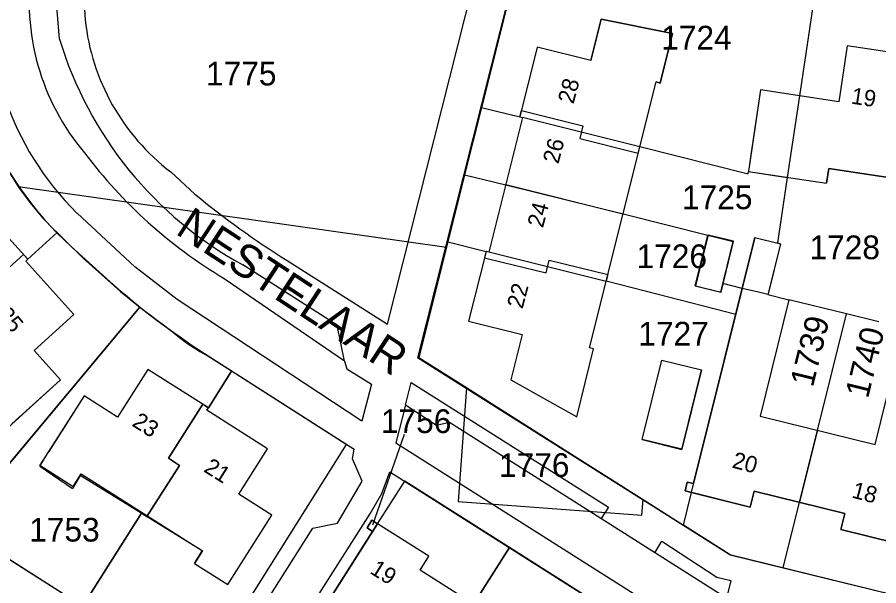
# Model space of a CAD drawing. Extents: x 148816 to 151297, y 399515 to 402500.
# Drawn here: x 149795.9 to 149861.3, y 400420.2 to 400463.3 of the extents above; entities that cross this region are included whole.
import ezdxf

# ---------------------------------------------------------------- set-up
doc = ezdxf.new("R2010")
doc.units = 0
for name, color, linetype in [('B01 Hoofdgebouw  [T] Norm', 7, 'Continuous'), ('B01 hoofgebouw', 7, 'Continuous'), ('B07 Tussenmuur  [D] Norm', 7, 'Continuous'), ('B07 Tussenmuur  [T] Norm', 7, 'Continuous'), ('G01 perceelsgrens', 7, 'Continuous'), ('T04 Haag heg  [D] Gem', 7, 'Continuous'), ('V00 Kant verharding algemeen  [T] Norm', 7, 'Continuous'), ('V00 Kant verharding algemeen secundair  [T] Gem', 7, 'Continuous'), ('Z01 perceelnummer', 7, 'Continuous'), ('Z02 Huisnummer  [Tekst] Norm', 7, 'Continuous'), ('Z06 straatnaam', 7, 'Continuous')]:
    doc.layers.add(name, color=color, linetype=linetype)

msp = doc.modelspace()

# ---------------------------------------------------------------- linework, layer by layer
at = {"layer": 'B01 Hoofdgebouw  [T] Norm'}
for points in [[(149830.177, 400440.26), (149834.24, 400439.245), (149833.373, 400435.804), (149838.385, 400432.976), (149839.66, 400438.151), (149839.349, 400438.228), (149844.409, 400458.425), (149844.719, 400458.347), (149845.654, 400462.102), (149840.232, 400463.188), (149839.48, 400460.167), (149839.452, 400460.054), (149835.386, 400461.066), (149834.067, 400455.768), (149834.28, 400455.715), (149831.713, 400445.504), (149831.5, 400445.557)], [(149850.303, 400446.323), (149848.37, 400446.799), (149847.418, 400442.934), (149849.351, 400442.458)], [(149843.359, 400431.265), (149844.86, 400437.301), (149847.868, 400436.553), (149846.367, 400430.517)], [(149805.807, 400436.594), (149803.501, 400432.965), (149800.969, 400434.574), (149797.622, 400429.307), (149800.146, 400427.703), (149800.757, 400428.665), (149809.969, 400422.811), (149809.358, 400421.849), (149811.896, 400420.248), (149815.235, 400425.509), (149812.723, 400427.11), (149814.894, 400430.551), (149810.293, 400433.483), (149810.411, 400433.669)]]:
    msp.add_lwpolyline(points, close=True, dxfattribs=at)
for points in [[(149897.551, 400455.383), (149892.152, 400456.188), (149891.518, 400451.935), (149885.702, 400452.802), (149886.298, 400456.843), (149880.898, 400457.656), (149880.931, 400457.874), (149875.54, 400458.68), (149874.904, 400454.427), (149869.079, 400455.298), (149869.684, 400459.34), (149864.289, 400460.148), (149864.322, 400460.369), (149858.923, 400461.163), (149858.289, 400456.918), (149852.355, 400457.824), (149851.429, 400451.624)], [(149851.429, 400451.624), (149857.357, 400450.73), (149857.525, 400451.853), (149868.273, 400450.243), (149868.105, 400449.12), (149870.992, 400448.701), (149870.791, 400447.317), (149895.911, 400443.565), (149896.28, 400446.048), (149901.523, 400445.277), (149901.357, 400444.149), (149907.17, 400443.281), (149907.338, 400444.408), (149918.125, 400442.804), (149917.957, 400441.677), (149923.772, 400440.798), (149923.942, 400441.926), (149934.745, 400440.299), (149934.575, 400439.171), (149937.58, 400438.726)], [(149788.021, 400436.783), (149784.2, 400440.999), (149785.237, 400441.939), (149783.229, 400444.155), (149787.838, 400448.332), (149789.853, 400446.109), (149793.037, 400448.995), (149796.703, 400444.961), (149796.54, 400444.813), (149800.208, 400440.762), (149797.184, 400438.024), (149799.191, 400435.808), (149794.566, 400431.619), (149792.559, 400433.835), (149793.397, 400434.594), (149789.839, 400438.522), (149788.021, 400436.783)], [(149867.061, 400422.306), (149858.449, 400424.431), (149858.748, 400425.642), (149851.869, 400427.344), (149851.566, 400426.133), (149846.611, 400427.355), (149846.78, 400428.034), (149847.265, 400427.913), (149851.912, 400446.621), (149853.856, 400446.136), (149852.9, 400442.272), (149854.499, 400441.876), (149852.32, 400433.034), (149861.045, 400430.884), (149863.224, 400439.726)], [(149810.411, 400433.669), (149805.807, 400436.594)], [(149811.896, 400420.248), (149815.235, 400425.509), (149812.723, 400427.11), (149814.894, 400430.551)], [(149833.548, 400416.855), (149826.489, 400421.334), (149827.159, 400422.389), (149823.259, 400424.866), (149814.579, 400411.188)]]:
    msp.add_lwpolyline(points, dxfattribs=at)
at = {"layer": 'B01 hoofgebouw'}
for points in [[(149839.452, 400460.054), (149840.232, 400463.188), (149845.654, 400462.102), (149844.719, 400458.347), (149844.409, 400458.425)], [(149897.551, 400455.383), (149892.152, 400456.188), (149891.518, 400451.935), (149885.702, 400452.802), (149886.298, 400456.843), (149880.898, 400457.656), (149880.931, 400457.874), (149875.54, 400458.68), (149874.904, 400454.427), (149869.079, 400455.298), (149869.684, 400459.34), (149864.289, 400460.148), (149864.322, 400460.369), (149858.923, 400461.163), (149858.289, 400456.918), (149852.355, 400457.824), (149851.616, 400452.879)], [(149839.452, 400460.054), (149835.386, 400461.066), (149834.067, 400455.768), (149834.28, 400455.715), (149831.713, 400445.504), (149831.5, 400445.557), (149830.177, 400440.26)], [(149830.177, 400440.26), (149834.24, 400439.245), (149833.373, 400435.804), (149838.385, 400432.976), (149839.66, 400438.151), (149839.349, 400438.228), (149844.409, 400458.425)], [(149851.616, 400452.879), (149851.425, 400451.625)], [(149851.425, 400451.625), (149857.357, 400450.73)], [(149868.105, 400449.12), (149868.273, 400450.243), (149857.525, 400451.853), (149857.357, 400450.73)], [(149795.485, 400432.451), (149799.191, 400435.808), (149797.184, 400438.024), (149800.208, 400440.762), (149796.54, 400444.813), (149796.703, 400444.961), (149793.037, 400448.995), (149789.853, 400446.109), (149787.838, 400448.332), (149784.133, 400444.974)], [(149847.384, 400442.933), (149848.345, 400446.798), (149850.281, 400446.317)], [(149847.384, 400442.933), (149849.321, 400442.452), (149850.281, 400446.317)], [(149851.912, 400446.621), (149850.963, 400442.747), (149848.303, 400432.086)], [(149851.912, 400446.621), (149853.856, 400446.136), (149852.9, 400442.272), (149854.499, 400441.876)], [(149831.5, 400445.557), (149830.177, 400440.26)], [(149854.499, 400441.876), (149852.32, 400433.034), (149861.045, 400430.884), (149863.224, 400439.726)], [(149843.348, 400431.255), (149844.859, 400437.296), (149847.87, 400436.547)], [(149809.358, 400421.849), (149811.896, 400420.248), (149815.235, 400425.509), (149812.723, 400427.11), (149814.894, 400430.551), (149810.293, 400433.483), (149810.411, 400433.669), (149805.807, 400436.594), (149803.501, 400432.965), (149800.969, 400434.574), (149798.287, 400430.354)], [(149843.348, 400431.255), (149846.36, 400430.503), (149847.87, 400436.547)], [(149848.303, 400432.086), (149847.265, 400427.913)], [(149797.607, 400429.24), (149798.287, 400430.354)], [(149797.607, 400429.24), (149800.085, 400427.552)], [(149809.358, 400421.849), (149809.953, 400422.817), (149800.68, 400428.52), (149800.085, 400427.552)], [(149847.265, 400427.913), (149846.78, 400428.034), (149846.611, 400427.355), (149847.096, 400427.234)], [(149847.096, 400427.234), (149851.566, 400426.133), (149851.869, 400427.344), (149858.748, 400425.645), (149858.449, 400424.431), (149867.061, 400422.306), (149867.361, 400423.514), (149874.243, 400421.836), (149873.943, 400420.623), (149882.553, 400418.493), (149882.844, 400419.689), (149889.748, 400418.001), (149889.444, 400416.788), (149898.023, 400414.639), (149898.324, 400415.789), (149902.748, 400414.646), (149903.226, 400420.501)], [(149822.884, 400424.275), (149822.462, 400424.543), (149822.837, 400425.134), (149823.259, 400424.866)], [(149893.092, 400380.54), (149889.203, 400383.008), (149888.523, 400381.956), (149881.462, 400386.44), (149882.134, 400387.498), (149874.659, 400392.238), (149873.99, 400391.182), (149867.993, 400394.981), (149868.671, 400396.052), (149861.196, 400400.794), (149860.526, 400399.738), (149854.531, 400403.541), (149855.201, 400404.597), (149847.703, 400409.354), (149847.033, 400408.299), (149841.038, 400412.103), (149841.708, 400413.158), (149834.218, 400417.91), (149833.548, 400416.855), (149826.489, 400421.334), (149827.159, 400422.389), (149823.259, 400424.866)], [(149822.884, 400424.275), (149814.579, 400411.188), (149817.678, 400409.222)]]:
    msp.add_lwpolyline(points, dxfattribs=at)
at = {"layer": 'B07 Tussenmuur  [D] Norm'}
for points in [[(149796.373, 400445.324), (149792.787, 400442.079), (149793.462, 400441.333), (149790.055, 400438.25)], [(149796.373, 400445.324), (149792.787, 400442.079), (149793.462, 400441.333), (149790.055, 400438.25)], [(149809.989, 400433.937), (149807.376, 400429.841), (149808.227, 400429.298), (149805.744, 400425.406)], [(149809.989, 400433.937), (149807.376, 400429.841), (149808.227, 400429.298), (149805.744, 400425.406)]]:
    msp.add_lwpolyline(points, dxfattribs=at)
at = {"layer": 'B07 Tussenmuur  [T] Norm'}
for p, q in [((149843.172, 400453.487), (149834.28, 400455.715)), ((149841.891, 400448.374), (149832.997, 400450.61)), ((149840.613, 400443.274), (149831.713, 400445.504)), ((149856.663, 400431.968), (149855.309, 400426.493))]:
    msp.add_line(p, q, dxfattribs=at)
at = {"layer": 'G01 perceelsgrens'}
for points in [[(149833.927, 400467.522), (149831.158, 400456.491)], [(149856.323, 400464.157), (149855.311, 400457.373), (149854.382, 400451.179)], [(149831.158, 400456.491), (149829.875, 400451.38)], [(149831.158, 400456.491), (149834.067, 400455.768), (149834.188, 400456.253)], [(149834.188, 400456.253), (149838.854, 400455.097), (149838.614, 400454.127), (149843.057, 400453.027)], [(149794.31, 400453.321), (149795.114, 400451.859), (149795.979, 400450.476)], [(149843.057, 400453.027), (149843.178, 400453.512), (149851.398, 400451.447), (149851.425, 400451.625), (149854.382, 400451.179)], [(149829.875, 400451.38), (149828.594, 400446.28)], [(149829.875, 400451.38), (149832.995, 400450.605), (149841.902, 400448.419), (149848.345, 400446.798), (149850.281, 400446.317), (149849.484, 400443.109)], [(149854.382, 400451.179), (149853.633, 400446.192), (149853.856, 400446.136), (149852.915, 400442.333)], [(149795.979, 400450.476), (149828.493, 400445.878)], [(149795.979, 400450.476), (149795.999, 400450.445), (149796.892, 400449.24), (149797.84, 400448.079), (149798.677, 400447.214), (149798.921, 400446.977)], [(149796.373, 400445.324), (149796.703, 400444.961), (149798.921, 400446.977)], [(149798.921, 400446.977), (149799.542, 400446.377), (149800.902, 400445.045), (149802.324, 400443.779), (149803.743, 400442.513), (149805.216, 400441.311)], [(149828.594, 400446.28), (149828.493, 400445.878)], [(149828.594, 400446.28), (149831.5, 400445.557), (149831.379, 400445.072)], [(149828.493, 400445.878), (149826.391, 400437.504)], [(149790.055, 400438.25), (149793.462, 400441.333), (149792.787, 400442.079), (149796.373, 400445.324)], [(149831.379, 400445.072), (149832.716, 400444.745)], [(149836.134, 400444.247), (149836.294, 400444.9), (149840.748, 400443.81)], [(149832.716, 400444.745), (149836.056, 400443.927), (149836.134, 400444.247)], [(149840.691, 400443.584), (149840.624, 400443.316), (149844.581, 400442.295)], [(149840.748, 400443.81), (149840.691, 400443.584)], [(149850.963, 400442.747), (149849.484, 400443.109)], [(149844.581, 400442.295), (149850.472, 400440.777)], [(149850.472, 400440.777), (149850.93, 400442.615)], [(149850.963, 400442.747), (149850.93, 400442.615)], [(149852.189, 400442.446), (149850.963, 400442.747)], [(149852.9, 400442.272), (149852.189, 400442.446)], [(149852.915, 400442.333), (149852.9, 400442.272)], [(149852.9, 400442.272), (149854.499, 400441.876)], [(149858.874, 400440.799), (149854.499, 400441.876)], [(149791.524, 400424.935), (149805.216, 400441.311)], [(149805.216, 400441.311), (149806.415, 400440.379), (149807.643, 400439.484)], [(149846.489, 400424.76), (149847.096, 400427.234), (149848.303, 400432.086), (149850.472, 400440.777)], [(149854.058, 400421.52), (149855.308, 400426.495), (149856.683, 400431.959), (149858.874, 400440.799)], [(149861.34, 400440.192), (149858.874, 400440.799)], [(149812.176, 400436.447), (149810.104, 400437.77)], [(149826.391, 400437.504), (149830.016, 400435.204)], [(149809.989, 400433.937), (149810.411, 400433.669), (149812.176, 400436.447)], [(149820.88, 400430.888), (149812.176, 400436.447)], [(149830.016, 400435.204), (149829.374, 400426.562), (149843.339, 400425.528), (149843.426, 400426.701)], [(149830.016, 400435.204), (149837.724, 400430.317)], [(149805.744, 400425.406), (149808.227, 400429.298), (149807.376, 400429.841), (149809.989, 400433.937)], [(149820.88, 400430.888), (149809.662, 400413.032)], [(149837.724, 400430.317), (149843.426, 400426.701)], [(149823.259, 400424.866), (149825.327, 400428.1)], [(149833.28, 400423.059), (149825.327, 400428.1)], [(149843.426, 400426.701), (149846.489, 400424.76)], [(149800.942, 400418.692), (149805.327, 400425.662), (149805.744, 400425.406)], [(149822.837, 400425.134), (149822.462, 400424.543), (149822.884, 400424.275)], [(149823.259, 400424.866), (149822.837, 400425.134)], [(149822.884, 400424.275), (149823.259, 400424.866)], [(149850.044, 400422.509), (149846.489, 400424.76)], [(149792.572, 400423.889), (149799.941, 400419.208)], [(149814.579, 400411.188), (149822.884, 400424.275)], [(149822.552, 400406.153), (149827.162, 400413.446), (149830.546, 400418.76), (149833.28, 400423.059)], [(149840.02, 400418.785), (149833.28, 400423.059)], [(149850.044, 400422.509), (149854.058, 400421.52)], [(149854.058, 400421.52), (149861.828, 400419.606)]]:
    msp.add_lwpolyline(points, dxfattribs=at)
msp.add_arc((149817.182, 400450.557), 14.615, 229.2552, 241.03309, dxfattribs=at)
at = {"layer": 'T04 Haag heg  [D] Gem'}
for p, q in [((149798.921, 400446.977), (149796.703, 400444.961)), ((149805.216, 400441.311), (149791.524, 400424.935)), ((149812.176, 400436.447), (149810.411, 400433.669)), ((149820.88, 400430.888), (149809.662, 400413.032)), ((149784.975, 400428.714), (149806.504, 400415.047)), ((149805.327, 400425.662), (149800.942, 400418.692)), ((149833.28, 400423.059), (149830.55, 400418.757))]:
    msp.add_line(p, q, dxfattribs=at)
at = {"layer": 'V00 Kant verharding algemeen  [T] Norm'}
for points in [[(149816.39, 400444.858), (149824.028, 400440.019), (149831.127, 400468.219), (149804.699, 400472.101), (149804.202, 400468.845), (149800.827, 400469.343), (149801.197, 400472.293)], [(149799.229, 400467.864), (149800.873, 400466.209), (149801.059, 400463.133)], [(149833.931, 400467.803), (149826.307, 400437.475)], [(149799.107, 400461.678), (149798.812, 400465.418), (149797.017, 400467.205)], [(149807.559, 400451.595), (149809.393, 400449.907)], [(149820.75, 400437.226), (149820.935, 400436.62), (149822.806, 400435.456), (149822.072, 400432.659), (149808.047, 400441.91), (149804.829, 400444.376), (149800.437, 400448.455)], [(149800.005, 400445.924), (149802.949, 400443.24)], [(149820.75, 400437.226), (149820.197, 400439.949), (149813.031, 400444.528)], [(149810.13, 400437.788), (149821.491, 400430.522)], [(149901.93, 400409.643), (149873.074, 400416.841), (149850.003, 400422.511), (149826.307, 400437.475)], [(149825.378, 400433.87), (149825.812, 400435.6), (149840.794, 400426.136), (149840.238, 400425.254)], [(149856.769, 400417.378), (149857.121, 400418.834), (149865.441, 400416.773), (149865.11, 400415.361), (149850.108, 400418.992), (149828.731, 400432.555), (149827.74, 400432.322), (149825.381, 400433.861), (149824.658, 400431.018), (149858.973, 400409.258)], [(149797.103, 400391.026), (149797.636, 400391.815), (149799.522, 400392.275), (149801.561, 400395.469), (149801.157, 400397.389), (149818.358, 400424.539), (149820.22, 400424.903), (149822.092, 400428.097), (149821.366, 400429.806), (149821.491, 400430.522)], [(149799.713, 400389.358), (149810.451, 400406.341), (149810.056, 400408.208), (149812.056, 400411.379), (149813.908, 400411.805), (149822.735, 400425.663), (149823.59, 400427.165), (149824.186, 400428.818), (149895.152, 400383.802)], [(149844.312, 400422.664), (149844.854, 400423.55), (149849.033, 400420.793), (149850.098, 400420.563), (149849.756, 400419.215)]]:
    msp.add_lwpolyline(points, dxfattribs=at)
for centre, radius, start, end in [((149816.356, 400464.545), 22.635, 172.22339, 225.30576), ((149816.937, 400464.751), 25.321, 175.00746, 228.03343), ((149817.703, 400464.91), 16.739, 186.09267, 232.69731), ((149827.057, 400470.143), 29.204, 196.84982, 241.29613), ((149852.355, 400502.072), 67.579, 230.52575, 237.8462), ((149844.492, 400490.503), 62.925, 228.685, 236.90159)]:
    msp.add_arc(centre, radius, start, end, dxfattribs=at)
at = {"layer": 'V00 Kant verharding algemeen secundair  [T] Gem'}
msp.add_lwpolyline([(149811.618, 400443.501), (149820.763, 400437.234)], dxfattribs=at)
for centre, radius, start, end in [((149814.47, 400464.482), 17.664, 171.11408, 220.35719), ((149830.71, 400475.366), 37.154, 216.92986, 239.07901)]:
    msp.add_arc(centre, radius, start, end, dxfattribs=at)
at = {"layer": 'Z01 perceelnummer'}
msp.add_lwpolyline([(149825.271, 400431.655), (149822.875, 400424.765)], dxfattribs=at)

# ---------------------------------------------------------------- texts
for s, p in [('1724', (149844.802, 400460.891)), ('1775', (149810.232, 400458.162)), ('1725', (149846.38, 400448.761)), ('1728', (149856.062, 400444.963)), ('1726', (149842.928, 400444.284)), ('1727', (149843.062, 400438.401)), ('1756', (149823.516, 400431.755)), ('1776', (149832.482, 400428.419)), ('1753', (149796.804, 400423.511))]:
    msp.add_text(s, height=1.8, dxfattribs=at).set_placement(p)
for s, rotation, p in [('1739', 76.23005, (149856.323, 400435.178)), ('1740', 76.27247, (149860.506, 400434.324))]:
    msp.add_text(s, height=1.8, rotation=rotation, dxfattribs=at).set_placement(p)
at = {"layer": 'Z02 Huisnummer  [Tekst] Norm'}
for s, rotation, p in [('28', 75.19709, (149838.141, 400456.7)), ('19', 351.45658, (149859.181, 400456.786)), ('26', 75.19709, (149836.993, 400452.15)), ('24', 75.19709, (149835.82, 400447.289)), ('22', 75.19709, (149834.272, 400441.136)), ('25', 310.05212, (149794.319, 400440.698)), ('23', 327.8832, (149804.542, 400432.342)), ('21', 327.8832, (149809.987, 400428.868)), ('20', 345.46176, (149850.121, 400429.14)), ('18', 345.46176, (149859.212, 400426.865)), ('19', 327.8832, (149822.608, 400421.146))]:
    msp.add_text(s, height=1.25, rotation=rotation, dxfattribs=at).set_placement(p)
at = {"layer": 'Z06 straatnaam'}
msp.add_text('NESTELAAR', height=2.5, rotation=326.70715, dxfattribs=at).set_placement((149807.831, 400446.942))

doc.saveas('drawing.dxf')
